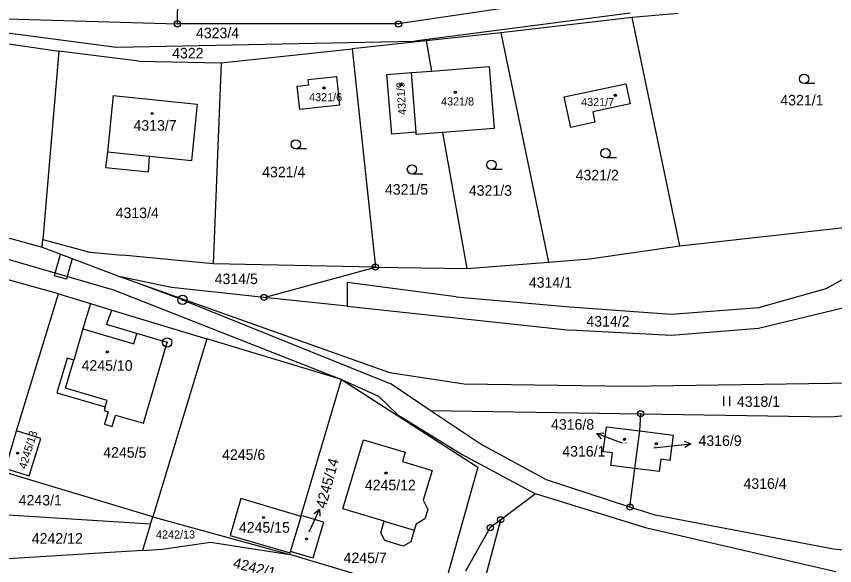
# Model space of a CAD drawing. Extents: x -593183 to -588034, y -1130415 to -1124994.
# Drawn here: x -589373.5 to -589241.6, y -1129238.5 to -1129150 of the extents above; entities that cross this region are included whole.
import ezdxf

# ---------------------------------------------------------------- set-up
doc = ezdxf.new("R2010")
doc.units = 0
for name, color, linetype in [('Vrstva 1', 7, 'Continuous'), ('Vrstva 16', 7, 'Continuous'), ('Vrstva 18', 7, 'Continuous'), ('Vrstva 19', 7, 'Continuous'), ('Vrstva 24', 7, 'Continuous'), ('Vrstva 25', 7, 'Continuous'), ('Vrstva 27', 7, 'Continuous'), ('Vrstva 4', 7, 'Continuous')]:
    doc.layers.add(name, color=color, linetype=linetype)

msp = doc.modelspace()

# ---------------------------------------------------------------- linework, layer by layer
at = {"layer": 'Vrstva 1'}
for p, q in [((-589347.57, -1129151.17), (-589347.33, -1129135.9)), ((-589275.09, -1129145.68), (-589311.93, -1129151.19)), ((-589395.44, -1129149.97), (-589357.37, -1129154.92)), ((-589274.58, -1129149.46), (-589309.35, -1129153.96)), ((-589274.28, -1129150.17), (-589295.43, -1129152.6)), ((-589266.86, -1129149.52), (-589274.28, -1129150.17)), ((-589266.61, -1129186.99), (-589274.28, -1129150.17)), ((-589375.12, -1129150.39), (-589347.57, -1129151.17)), ((-589311.93, -1129151.19), (-589347.57, -1129151.17)), ((-589394.1, -1129151.58), (-589366.67, -1129155.56)), ((-589295.43, -1129152.6), (-589307.46, -1129153.9)), ((-589295.43, -1129152.6), (-589287.78, -1129189.59)), ((-589357.37, -1129154.92), (-589309.35, -1129153.96)), ((-589307.46, -1129153.9), (-589319.4, -1129155.19)), ((-589307.46, -1129153.9), (-589306.59, -1129158.79)), ((-589340.51, -1129157.47), (-589319.4, -1129155.19)), ((-589319.4, -1129155.19), (-589315.65, -1129190.4)), ((-589366.67, -1129155.56), (-589369.26, -1129185.95)), ((-589353.77, -1129157.2), (-589366.67, -1129155.56)), ((-589353.77, -1129157.2), (-589340.51, -1129157.47)), ((-589340.51, -1129157.47), (-589341.78, -1129189.86)), ((-589306.59, -1129158.79), (-589297.31, -1129158.06)), ((-589297.31, -1129158.06), (-589296.52, -1129168.07)), ((-589313.79, -1129159.35), (-589309.85, -1129159.04)), ((-589313.02, -1129168.97), (-589313.79, -1129159.35)), ((-589309.85, -1129159.04), (-589306.59, -1129158.79)), ((-589309.1, -1129168.65), (-589309.85, -1129159.04)), ((-589326.47, -1129160.12), (-589321.93, -1129159.65)), ((-589326.37, -1129161.01), (-589326.47, -1129160.12)), ((-589321.93, -1129159.65), (-589321.44, -1129164.29)), ((-589328.25, -1129161.21), (-589326.37, -1129161.01)), ((-589327.85, -1129164.96), (-589328.25, -1129161.21)), ((-589285.21, -1129162.92), (-589275.27, -1129160.85)), ((-589275.27, -1129160.85), (-589274.6, -1129164.08)), ((-589357.89, -1129162.71), (-589358.85, -1129171.79)), ((-589284.18, -1129167.87), (-589285.21, -1129162.92)), ((-589321.44, -1129164.29), (-589327.85, -1129164.96)), ((-589274.6, -1129164.08), (-589280.62, -1129165.34)), ((-589280.62, -1129165.34), (-589280.27, -1129167.05)), ((-589280.27, -1129167.05), (-589284.18, -1129167.87)), ((-589309.1, -1129168.65), (-589313.02, -1129168.97)), ((-589309.09, -1129169.04), (-589309.1, -1129168.65)), ((-589296.52, -1129168.07), (-589304.83, -1129168.71)), ((-589304.83, -1129168.71), (-589309.09, -1129169.04)), ((-589304.83, -1129168.71), (-589300.94, -1129190.6)), ((-589358.85, -1129171.79), (-589359.17, -1129174.32)), ((-589352.24, -1129175.06), (-589352.04, -1129172.51)), ((-589352.04, -1129172.51), (-589345.3, -1129173.18)), ((-589359.17, -1129174.32), (-589352.24, -1129175.06)), ((-589399.19, -1129178.99), (-589369.35, -1129187.2)), ((-589402.68, -1129181.06), (-589357.88, -1129194.08)), ((-589266.61, -1129186.99), (-589239.6, -1129183.98)), ((-589369.35, -1129187.2), (-589369.26, -1129185.95)), ((-589369.26, -1129185.95), (-589361.69, -1129187.98)), ((-589281.15, -1129189.08), (-589266.61, -1129186.99)), ((-589366.73, -1129194.73), (-589390.64, -1129188.04)), ((-589369.35, -1129187.2), (-589356.72, -1129191.94)), ((-589361.69, -1129187.98), (-589356.41, -1129188.48)), ((-589341.78, -1129189.86), (-589356.41, -1129188.48)), ((-589300.94, -1129190.6), (-589287.78, -1129189.59)), ((-589287.78, -1129189.59), (-589281.15, -1129189.08)), ((-589243.02, -1129193.82), (-589233.81, -1129188.79)), ((-589315.65, -1129190.4), (-589341.78, -1129189.86)), ((-589333.6, -1129195.29), (-589315.65, -1129190.4)), ((-589315.65, -1129190.4), (-589300.94, -1129190.6)), ((-589356.72, -1129191.94), (-589313.38, -1129207.4)), ((-589346.73, -1129195.67), (-589356.72, -1129191.94)), ((-589348.53, -1129193.7), (-589356.72, -1129191.94)), ((-589333.6, -1129195.29), (-589348.53, -1129193.7)), ((-589320.18, -1129192.9), (-589320.22, -1129196.72)), ((-589302.66, -1129195.2), (-589320.18, -1129192.9)), ((-589373.47, -1129216.79), (-589366.73, -1129194.73)), ((-589366.73, -1129194.73), (-589361.56, -1129196.29)), ((-589357.88, -1129194.08), (-589321.1, -1129208.52)), ((-589253.84, -1129196.91), (-589243.02, -1129193.82)), ((-589361.56, -1129196.29), (-589362.78, -1129200.36)), ((-589361.56, -1129196.29), (-589358.11, -1129197.33)), ((-589346.73, -1129195.67), (-589313.18, -1129209.2)), ((-589320.22, -1129196.72), (-589333.6, -1129195.29)), ((-589302.66, -1129195.2), (-589284.31, -1129196.8)), ((-589358.99, -1129199.65), (-589358.11, -1129197.33)), ((-589358.11, -1129197.33), (-589342.81, -1129201.96)), ((-589320.22, -1129196.72), (-589284.24, -1129200.56)), ((-589284.31, -1129196.8), (-589267.97, -1129198.01)), ((-589267.97, -1129198.01), (-589253.84, -1129196.91)), ((-589240.3, -1129197.01), (-589253.91, -1129200.32)), ((-589354.1, -1129201.12), (-589358.99, -1129199.65)), ((-589362.78, -1129200.36), (-589364.27, -1129205.4)), ((-589349.21, -1129202.54), (-589354.1, -1129201.12)), ((-589267.94, -1129201.44), (-589284.24, -1129200.56)), ((-589253.91, -1129200.32), (-589267.94, -1129201.44)), ((-589353.05, -1129215.58), (-589349.21, -1129202.54)), ((-589342.81, -1129201.96), (-589351.53, -1129230.66)), ((-589321.1, -1129208.52), (-589342.81, -1129201.96)), ((-589365.33, -1129205.09), (-589366.97, -1129210.65)), ((-589364.27, -1129205.4), (-589365.33, -1129205.09)), ((-589313.38, -1129207.4), (-589301.36, -1129209.21)), ((-589327.6, -1129230.46), (-589321.1, -1129208.52)), ((-589321.1, -1129208.52), (-589315.14, -1129211.2)), ((-589321.1, -1129208.52), (-589299.15, -1129222.68)), ((-589306.82, -1129213.49), (-589313.18, -1129209.2)), ((-589301.36, -1129209.21), (-589274.84, -1129209.6)), ((-589274.84, -1129209.6), (-589229.85, -1129208.95)), ((-589366.97, -1129210.65), (-589359.2, -1129212.95)), ((-589315.14, -1129211.2), (-589312.06, -1129214.2)), ((-589359.2, -1129212.95), (-589359.37, -1129213.51)), ((-589306.82, -1129213.49), (-589272.9, -1129214.05)), ((-589298.77, -1129218.89), (-589306.82, -1129213.49)), ((-589242.25, -1129214.56), (-589223.59, -1129212.48)), ((-589359.37, -1129213.51), (-589358.7, -1129213.71)), ((-589358.7, -1129213.71), (-589359.29, -1129215.73)), ((-589358.09, -1129216.08), (-589357.55, -1129214.26)), ((-589357.55, -1129214.26), (-589353.05, -1129215.58)), ((-589312.06, -1129214.2), (-589301.69, -1129220.59)), ((-589273.05, -1129216.81), (-589272.9, -1129214.05)), ((-589272.9, -1129214.05), (-589242.25, -1129214.56)), ((-589359.29, -1129215.73), (-589358.09, -1129216.08)), ((-589375.28, -1129222.86), (-589373.47, -1129216.79)), ((-589369.58, -1129218.02), (-589373.47, -1129216.79)), ((-589273.83, -1129222.87), (-589273.05, -1129216.81)), ((-589371.45, -1129224.05), (-589369.58, -1129218.02)), ((-589320.89, -1129229.35), (-589317.56, -1129218.22)), ((-589317.56, -1129218.22), (-589310.85, -1129220.23)), ((-589288.09, -1129224.7), (-589298.77, -1129218.89)), ((-589310.85, -1129220.23), (-589311.31, -1129221.76)), ((-589301.69, -1129220.59), (-589289.83, -1129226.94)), ((-589311.31, -1129221.76), (-589306.52, -1129223.19)), ((-589299.15, -1129222.68), (-589305.11, -1129243.97)), ((-589351.53, -1129230.66), (-589375.48, -1129223.45)), ((-589375.28, -1129222.86), (-589371.45, -1129224.05)), ((-589306.52, -1129223.19), (-589307.95, -1129227.99)), ((-589274.62, -1129229.08), (-589273.83, -1129222.87)), ((-589274.62, -1129229.08), (-589288.09, -1129224.7)), ((-589307.95, -1129227.99), (-589307.21, -1129229.47)), ((-589289.83, -1129226.94), (-589295.46, -1129231.14)), ((-589271.9, -1129232.51), (-589289.83, -1129226.94)), ((-589270.54, -1129230.41), (-589274.62, -1129229.08)), ((-589377.52, -1129230.15), (-589351.88, -1129231.81)), ((-589329.31, -1129236.23), (-589327.64, -1129230.59)), ((-589327.64, -1129230.59), (-589327.6, -1129230.46)), ((-589324, -1129231.53), (-589327.6, -1129230.46)), ((-589314.22, -1129231.34), (-589320.89, -1129229.35)), ((-589307.21, -1129229.47), (-589307.66, -1129231)), ((-589241.84, -1129235.85), (-589270.54, -1129230.41)), ((-589351.88, -1129231.81), (-589353.19, -1129236.08)), ((-589351.88, -1129231.81), (-589351.53, -1129230.66)), ((-589351.53, -1129230.66), (-589329.46, -1129236.75)), ((-589324, -1129231.53), (-589325.72, -1129237.35)), ((-589314.8, -1129233.26), (-589314.22, -1129231.34)), ((-589309.09, -1129231.83), (-589309.38, -1129232.79)), ((-589307.66, -1129231), (-589309.09, -1129231.83)), ((-589301.62, -1129254.32), (-589295.46, -1129231.14)), ((-589295.46, -1129231.14), (-589297.14, -1129232.4)), ((-589314.12, -1129234.5), (-589314.8, -1129233.26)), ((-589309.38, -1129232.79), (-589309.95, -1129234.71)), ((-589297.14, -1129232.4), (-589301.13, -1129239.41)), ((-589241.44, -1129239.52), (-589271.9, -1129232.51)), ((-589311.2, -1129235.38), (-589314.12, -1129234.5)), ((-589353.19, -1129236.08), (-589350.01, -1129235.89)), ((-589350.01, -1129235.89), (-589342.22, -1129234.76)), ((-589342.22, -1129234.76), (-589329.46, -1129236.75)), ((-589309.95, -1129234.71), (-589311.2, -1129235.38)), ((-589231.38, -1129236.92), (-589241.84, -1129235.85)), ((-589353.19, -1129236.08), (-589379.07, -1129237.68)), ((-589329.46, -1129236.75), (-589329.38, -1129236.48)), ((-589305.11, -1129243.97), (-589329.46, -1129236.75)), ((-589329.38, -1129236.48), (-589329.31, -1129236.23)), ((-589325.72, -1129237.35), (-589329.31, -1129236.23))]:
    msp.add_line(p, q, dxfattribs=at)
for points in [[(-589357.89, -1129162.71), (-589344.39, -1129164.13), (-589345.3, -1129173.18)], [(-589273.83, -1129222.87), (-589277.72, -1129222.39), (-589277.44, -1129220.36), (-589278.93, -1129220.19), (-589278.43, -1129216.13), (-589273.05, -1129216.81)], [(-589273.05, -1129216.81), (-589267.66, -1129217.5), (-589268.18, -1129221.56), (-589269.67, -1129221.38), (-589269.92, -1129223.36), (-589273.83, -1129222.87)], [(-589327.64, -1129230.59), (-589337.34, -1129227.73), (-589339.07, -1129233.66), (-589329.38, -1129236.48)]]:
    msp.add_lwpolyline(points, dxfattribs=at)
at = {"layer": 'Vrstva 16'}
for p, q in [((-589275.86, -1129218.8), (-589277.16, -1129218.31)), ((-589270.77, -1129219.51), (-589267.81, -1129219.19)), ((-589326.34, -1129233.1), (-589325.92, -1129232.16))]:
    msp.add_line(p, q, dxfattribs=at)
at = {"layer": 'Vrstva 24'}
for centre, radius in [((-589347.57, -1129151.17), 0.5), ((-589347.57, -1129151.17), 0.0327), ((-589311.93, -1129151.19), 0.5), ((-589311.93, -1129151.19), 0.0327), ((-589315.65, -1129190.4), 0.5), ((-589315.65, -1129190.4), 0.0327), ((-589346.73, -1129195.67), 0.75), ((-589333.6, -1129195.29), 0.5), ((-589346.73, -1129195.67), 0.0903), ((-589333.6, -1129195.29), 0.0327), ((-589349.21, -1129202.54), 0.75), ((-589349.21, -1129202.54), 0.0903), ((-589272.9, -1129214.05), 0.5), ((-589272.9, -1129214.05), 0.0327), ((-589274.62, -1129229.08), 0.5), ((-589274.62, -1129229.08), 0.0327), ((-589295.46, -1129231.14), 0.5), ((-589297.14, -1129232.4), 0.5), ((-589295.46, -1129231.14), 0.0327), ((-589297.14, -1129232.4), 0.0327)]:
    msp.add_circle(centre, radius, dxfattribs=at)
at = {"layer": 'Vrstva 25'}
for p, q in [((-589244.81, -1129160.8), (-589246.56, -1129160.8)), ((-589326.73, -1129171.35), (-589328.48, -1129171.35)), ((-589276.8, -1129172.78), (-589278.55, -1129172.78)), ((-589295.2, -1129174.64), (-589296.95, -1129174.64)), ((-589308.01, -1129175.4), (-589309.76, -1129175.4)), ((-589259.57, -1129211.28), (-589259.57, -1129212.78)), ((-589258.55, -1129212.78), (-589258.55, -1129211.28)), ((-589277.16, -1129218.31), (-589279.97, -1129217.25)), ((-589267.81, -1129219.19), (-589264.83, -1129218.87)), ((-589325.92, -1129232.16), (-589324.67, -1129229.43))]:
    msp.add_line(p, q, dxfattribs=at)
for points in [[(-589279.21, -1129218.07), (-589279.97, -1129217.25), (-589278.86, -1129217.14)], [(-589265.87, -1129218.48), (-589264.83, -1129218.87), (-589265.77, -1129219.48)], [(-589325.54, -1129230.13), (-589324.67, -1129229.43), (-589324.63, -1129230.55)]]:
    msp.add_lwpolyline(points, dxfattribs=at)
for centre, radius in [((-589246.56, -1129160.05), 0.75), ((-589323.95, -1129161.51), 0.175), ((-589323.95, -1129161.51), 0.15), ((-589311.54, -1129161.02), 0.175), ((-589311.54, -1129161.02), 0.15), ((-589302.78, -1129162.2), 0.175), ((-589302.78, -1129162.2), 0.15), ((-589276.98, -1129162.69), 0.175), ((-589276.98, -1129162.69), 0.15), ((-589351.62, -1129165.62), 0.175), ((-589351.62, -1129165.62), 0.15), ((-589328.48, -1129170.6), 0.75), ((-589278.55, -1129172.03), 0.75), ((-589309.76, -1129174.65), 0.75), ((-589296.95, -1129173.89), 0.75), ((-589358.86, -1129204.07), 0.175), ((-589358.86, -1129204.07), 0.15), ((-589275.51, -1129218.16), 0.175), ((-589275.51, -1129218.16), 0.15), ((-589270.38, -1129218.88), 0.175), ((-589270.38, -1129218.88), 0.15), ((-589373.31, -1129220.39), 0.175), ((-589373.31, -1129220.39), 0.15), ((-589313.93, -1129223.61), 0.175), ((-589313.93, -1129223.61), 0.15), ((-589333.69, -1129230.78), 0.175), ((-589333.69, -1129230.78), 0.15), ((-589326.76, -1129234.25), 0.175), ((-589326.76, -1129234.25), 0.15)]:
    msp.add_circle(centre, radius, dxfattribs=at)
at = {"layer": 'Vrstva 27'}
for p, q in [((-589367.26, -1129191.35), (-589366.39, -1129188.31)), ((-589366.39, -1129188.31), (-589364.51, -1129189.02)), ((-589364.51, -1129189.02), (-589365.34, -1129191.91)), ((-589367.39, -1129191.82), (-589367.26, -1129191.35)), ((-589365.46, -1129192.36), (-589367.39, -1129191.82)), ((-589365.34, -1129191.91), (-589365.46, -1129192.36))]:
    msp.add_line(p, q, dxfattribs=at)
at = {"layer": 'Vrstva 4'}
for p, q in [((-589358.85, -1129171.79), (-589352.04, -1129172.51)), ((-589362.78, -1129200.36), (-589354.58, -1129202.75)), ((-589354.58, -1129202.75), (-589354.1, -1129201.12)), ((-589365.6, -1129209.91), (-589364.27, -1129205.4)), ((-589358.89, -1129211.88), (-589365.6, -1129209.91)), ((-589359.2, -1129212.95), (-589358.89, -1129211.88)), ((-589314.22, -1129231.34), (-589309.38, -1129232.79))]:
    msp.add_line(p, q, dxfattribs=at)

# ---------------------------------------------------------------- texts
at = {"layer": 'Vrstva 16'}
for s, p in [('4316/8', (-589287.35, -1129216.61)), ('4316/9', (-589263.58, -1129219.23))]:
    msp.add_text(s, height=1.7, dxfattribs=at).set_placement(p)
msp.add_text('4245/14', height=1.7, rotation=74.7656, dxfattribs=at).set_placement((-589323.67, -1129229.43))
at = {"layer": 'Vrstva 18'}
for s, height, p in [('4323/4', 1.7, (-589344.57, -1129153.49)), ('4322', 1.7, (-589348.41, -1129156.75)), ('4321/1', 1.7, (-589250.39, -1129164.33)), ('4321/4', 1.7, (-589333.91, -1129175.91)), ('4321/2', 1.7, (-589283.38, -1129176.41)), ('4321/5', 1.7, (-589314.11, -1129178.72)), ('4321/3', 1.7, (-589300.59, -1129178.89)), ('4313/4', 1.7, (-589357.51, -1129182.5)), ('4314/5', 1.7, (-589341.55, -1129193.14)), ('4314/1', 1.7, (-589290.92, -1129193.72)), ('4314/2', 1.7, (-589281.65, -1129199.98)), ('4318/1', 1.7, (-589257.39, -1129212.93)), ('4245/5', 1.7, (-589359.51, -1129221.13)), ('4245/6', 1.7, (-589340.36, -1129221.48)), ('4316/1', 1.7, (-589285.53, -1129220.95)), ('4316/4', 1.7, (-589256.33, -1129226.15)), ('4243/1', 1.7, (-589373.14, -1129228.83)), ('4242/12', 1.7, (-589371.03, -1129234.99)), ('4242/13', 1.3, (-589351, -1129234.16)), ('4245/7', 1.7, (-589320.78, -1129238.13))]:
    msp.add_text(s, height=height, dxfattribs=at).set_placement(p)
msp.add_text('4242/1', height=1.7, rotation=345.4676, dxfattribs=at).set_placement((-589338.7, -1129238.82))
at = {"layer": 'Vrstva 19'}
for s, rotation, p in [('4321/9', 93.5763, (-589310.67, -1129165.82)), ('4245/13', 72.9795, (-589371.94, -1129223.04))]:
    msp.add_text(s, height=1.3, rotation=rotation, dxfattribs=at).set_placement(p)
for s, height, p in [('4321/6', 1.3, (-589326.33, -1129163.64)), ('4321/8', 1.3, (-589305.07, -1129164.33)), ('4321/7', 1.3, (-589282.49, -1129164.43)), ('4313/7', 1.7, (-589354.64, -1129168.4)), ('4245/10', 1.7, (-589363, -1129207.11)), ('4316/8', 0.2, (-589275.86, -1129218.8)), ('4316/9', 0.2, (-589270.77, -1129219.51)), ('4245/12', 1.7, (-589317.35, -1129226.39)), ('4245/15', 1.7, (-589337.65, -1129233.22)), ('4245/14', 0.1, (-589326.34, -1129233.1))]:
    msp.add_text(s, height=height, dxfattribs=at).set_placement(p)

doc.saveas('drawing.dxf')
